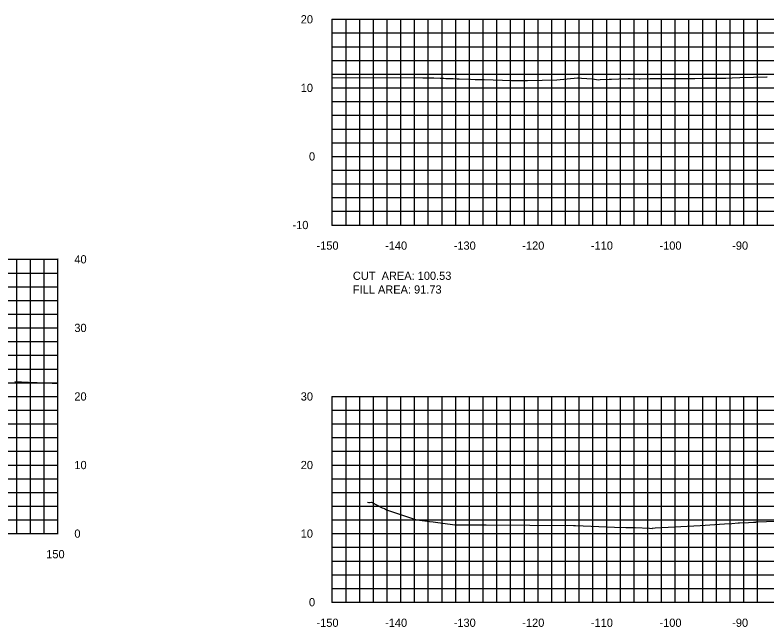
# Model space of a CAD drawing. Extents: x 1800880 to 1818864, y 245271 to 250560.
# Drawn here: x 1812294.8 to 1812404.4, y 250150.8 to 250240 of the extents above; entities that cross this region are included whole.
import ezdxf

# ---------------------------------------------------------------- set-up
doc = ezdxf.new("R2010")
doc.units = 0
for name, color, linetype in [('33', 7, 'Continuous'), ('CL-CNST', 7, 'Continuous'), ('DESIGN - DRAINAGE - Bridges', 7, 'Continuous'), ('DRAINAGETXT', 7, 'Continuous'), ('Level 46', 7, 'Continuous')]:
    doc.layers.add(name, color=color, linetype=linetype)

msp = doc.modelspace()

# ---------------------------------------------------------------- linework, layer by layer
at = {"layer": 'CL-CNST'}
for points in [[(1812341, 250230.94), (1812354.19, 250230.89), (1812355.43, 250230.87), (1812355.8, 250230.88), (1812356.74, 250230.84), (1812356.8, 250230.84), (1812356.88, 250230.84), (1812357.06, 250230.83), (1812357.14, 250230.83), (1812357.27, 250230.82), (1812357.54, 250230.81), (1812357.68, 250230.81), (1812357.9, 250230.8), (1812358.64, 250230.78), (1812359.19, 250230.76), (1812359.48, 250230.75), (1812361.16, 250230.7), (1812361.84, 250230.67), (1812363.13, 250230.63), (1812367.14, 250230.52), (1812368.23, 250230.49), (1812368.71, 250230.48), (1812369, 250230.49), (1812369.44, 250230.51), (1812373.74, 250230.59), (1812376.73, 250230.88), (1812376.86, 250230.89), (1812377.35, 250230.84), (1812378.13, 250230.78), (1812378.87, 250230.73), (1812379.84, 250230.62), (1812380.04, 250230.63), (1812381.34, 250230.7), (1812381.51, 250230.69), (1812381.69, 250230.7), (1812382.77, 250230.76), (1812384.11, 250230.78), (1812384.44, 250230.79), (1812385.75, 250230.76), (1812385.87, 250230.75), (1812387.32, 250230.81), (1812387.52, 250230.81), (1812389.43, 250230.8), (1812390.02, 250230.79), (1812390.91, 250230.79), (1812391.51, 250230.79), (1812393.77, 250230.8), (1812393.83, 250230.8), (1812395.05, 250230.82), (1812395.81, 250230.84), (1812395.91, 250230.84), (1812397.65, 250230.85), (1812397.72, 250230.85), (1812398.38, 250230.85), (1812399.28, 250230.91), (1812400.39, 250230.94), (1812402.41, 250230.99), (1812404.35, 250231.03), (1812404.4, 250231.03)], [(1812294.74, 250186.59), (1812296.69, 250186.53), (1812299.3, 250186.4), (1812301, 250186.31)], [(1812346.12, 250168.99), (1812346.35, 250168.98), (1812346.43, 250168.98), (1812346.74, 250168.99), (1812348.29, 250168.2), (1812348.61, 250168.11), (1812348.89, 250167.9), (1812353.11, 250166.47), (1812353.71, 250166.4), (1812353.77, 250166.39), (1812355.16, 250166.21), (1812355.71, 250166.15), (1812358.86, 250165.72), (1812363.43, 250165.71), (1812376.18, 250165.6), (1812376.48, 250165.6), (1812382.15, 250165.38), (1812383.77, 250165.33), (1812384.05, 250165.32), (1812385.17, 250165.3), (1812387.26, 250165.21), (1812387.63, 250165.19), (1812387.69, 250165.2), (1812387.69, 250165.2), (1812388.09, 250165.26), (1812394.65, 250165.63), (1812398.18, 250165.85), (1812399.27, 250165.92), (1812400.19, 250165.98), (1812400.35, 250165.99), (1812401.67, 250166.06), (1812402.39, 250166.1), (1812402.56, 250166.11), (1812402.74, 250166.12), (1812402.78, 250166.13), (1812402.89, 250166.13), (1812403.03, 250166.14), (1812404.28, 250166.21), (1812404.3, 250166.21), (1812407.63, 250166.26)]]:
    msp.add_lwpolyline(points, dxfattribs=at)
at = {"layer": 'DESIGN - DRAINAGE - Bridges'}
for p, q in [((1812340.94, 250239.43), (1812341, 250239.43)), ((1812341, 250209.43), (1812341, 250239.43)), ((1812340.94, 250229.43), (1812341, 250229.43)), ((1812340.94, 250219.43), (1812341, 250219.43)), ((1812340.94, 250209.43), (1812341, 250209.43)), ((1812341, 250209.43), (1812641, 250209.43)), ((1812341, 250209.37), (1812341, 250209.43)), ((1812351, 250209.37), (1812351, 250209.43)), ((1812361, 250209.37), (1812361, 250209.43)), ((1812371, 250209.37), (1812371, 250209.43)), ((1812381, 250209.37), (1812381, 250209.43)), ((1812391, 250209.37), (1812391, 250209.43)), ((1812401, 250209.37), (1812401, 250209.43)), ((1812301, 250164.43), (1812301, 250204.43)), ((1812301.06, 250204.43), (1812301, 250204.43)), ((1812301.06, 250194.43), (1812301, 250194.43)), ((1812301.06, 250184.43), (1812301, 250184.43)), ((1812340.94, 250184.43), (1812341, 250184.43)), ((1812341, 250154.43), (1812341, 250184.43)), ((1812301.06, 250174.43), (1812301, 250174.43)), ((1812340.94, 250174.43), (1812341, 250174.43)), ((1812001, 250164.43), (1812301, 250164.43)), ((1812301, 250164.37), (1812301, 250164.43)), ((1812301.06, 250164.43), (1812301, 250164.43)), ((1812340.94, 250164.43), (1812341, 250164.43)), ((1812340.94, 250154.43), (1812341, 250154.43)), ((1812341, 250154.43), (1812641, 250154.43)), ((1812341, 250154.37), (1812341, 250154.43)), ((1812351, 250154.37), (1812351, 250154.43)), ((1812361, 250154.37), (1812361, 250154.43)), ((1812371, 250154.37), (1812371, 250154.43)), ((1812381, 250154.37), (1812381, 250154.43)), ((1812391, 250154.37), (1812391, 250154.43)), ((1812401, 250154.37), (1812401, 250154.43))]:
    msp.add_line(p, q, dxfattribs=at)
at = {"layer": 'Level 46'}
for p, q in [((1812341, 250239.43), (1812641, 250239.43)), ((1812341, 250209.43), (1812341, 250239.43)), ((1812343, 250209.43), (1812343, 250239.43)), ((1812345, 250209.43), (1812345, 250239.43)), ((1812347, 250209.43), (1812347, 250239.43)), ((1812349, 250209.43), (1812349, 250239.43)), ((1812351, 250209.43), (1812351, 250239.43)), ((1812353, 250209.43), (1812353, 250239.43)), ((1812355, 250209.43), (1812355, 250239.43)), ((1812357, 250209.43), (1812357, 250239.43)), ((1812359, 250209.43), (1812359, 250239.43)), ((1812361, 250209.43), (1812361, 250239.43)), ((1812363, 250209.43), (1812363, 250239.43)), ((1812365, 250209.43), (1812365, 250239.43)), ((1812367, 250209.43), (1812367, 250239.43)), ((1812369, 250209.43), (1812369, 250239.43)), ((1812371, 250209.43), (1812371, 250239.43)), ((1812373, 250209.43), (1812373, 250239.43)), ((1812375, 250209.43), (1812375, 250239.43)), ((1812377, 250209.43), (1812377, 250239.43)), ((1812379, 250209.43), (1812379, 250239.43)), ((1812381, 250209.43), (1812381, 250239.43)), ((1812383, 250209.43), (1812383, 250239.43)), ((1812385, 250209.43), (1812385, 250239.43)), ((1812387, 250209.43), (1812387, 250239.43)), ((1812389, 250209.43), (1812389, 250239.43)), ((1812391, 250209.43), (1812391, 250239.43)), ((1812393, 250209.43), (1812393, 250239.43)), ((1812395, 250209.43), (1812395, 250239.43)), ((1812397, 250209.43), (1812397, 250239.43)), ((1812399, 250209.43), (1812399, 250239.43)), ((1812401, 250209.43), (1812401, 250239.43)), ((1812403, 250209.43), (1812403, 250239.43)), ((1812341, 250237.43), (1812641, 250237.43)), ((1812341, 250235.43), (1812641, 250235.43)), ((1812341, 250233.43), (1812641, 250233.43)), ((1812341, 250231.43), (1812641, 250231.43)), ((1812341, 250229.43), (1812641, 250229.43)), ((1812341, 250227.43), (1812641, 250227.43)), ((1812341, 250225.43), (1812641, 250225.43)), ((1812341, 250223.43), (1812641, 250223.43)), ((1812341, 250221.43), (1812641, 250221.43)), ((1812341, 250219.43), (1812641, 250219.43)), ((1812341, 250217.43), (1812641, 250217.43)), ((1812341, 250215.43), (1812641, 250215.43)), ((1812341, 250213.43), (1812641, 250213.43)), ((1812341, 250211.43), (1812641, 250211.43)), ((1812341, 250209.43), (1812641, 250209.43)), ((1812001, 250204.43), (1812301, 250204.43)), ((1812295, 250164.43), (1812295, 250204.43)), ((1812297, 250164.43), (1812297, 250204.43)), ((1812299, 250164.43), (1812299, 250204.43)), ((1812301, 250164.43), (1812301, 250204.43)), ((1812001, 250202.43), (1812301, 250202.43)), ((1812001, 250200.43), (1812301, 250200.43)), ((1812001, 250198.43), (1812301, 250198.43)), ((1812001, 250196.43), (1812301, 250196.43)), ((1812001, 250194.43), (1812301, 250194.43)), ((1812001, 250192.43), (1812301, 250192.43)), ((1812001, 250190.43), (1812301, 250190.43)), ((1812001, 250188.43), (1812301, 250188.43)), ((1812001, 250186.43), (1812301, 250186.43)), ((1812001, 250184.43), (1812301, 250184.43)), ((1812341, 250184.43), (1812641, 250184.43)), ((1812341, 250154.43), (1812341, 250184.43)), ((1812343, 250154.43), (1812343, 250184.43)), ((1812345, 250154.43), (1812345, 250184.43)), ((1812347, 250154.43), (1812347, 250184.43)), ((1812349, 250154.43), (1812349, 250184.43)), ((1812351, 250154.43), (1812351, 250184.43)), ((1812353, 250154.43), (1812353, 250184.43)), ((1812355, 250154.43), (1812355, 250184.43)), ((1812357, 250154.43), (1812357, 250184.43)), ((1812359, 250154.43), (1812359, 250184.43)), ((1812361, 250154.43), (1812361, 250184.43)), ((1812363, 250154.43), (1812363, 250184.43)), ((1812365, 250154.43), (1812365, 250184.43)), ((1812367, 250154.43), (1812367, 250184.43)), ((1812369, 250154.43), (1812369, 250184.43)), ((1812371, 250154.43), (1812371, 250184.43)), ((1812373, 250154.43), (1812373, 250184.43)), ((1812375, 250154.43), (1812375, 250184.43)), ((1812377, 250154.43), (1812377, 250184.43)), ((1812379, 250154.43), (1812379, 250184.43)), ((1812381, 250154.43), (1812381, 250184.43)), ((1812383, 250154.43), (1812383, 250184.43)), ((1812385, 250154.43), (1812385, 250184.43)), ((1812387, 250154.43), (1812387, 250184.43)), ((1812389, 250154.43), (1812389, 250184.43)), ((1812391, 250154.43), (1812391, 250184.43)), ((1812393, 250154.43), (1812393, 250184.43)), ((1812395, 250154.43), (1812395, 250184.43)), ((1812397, 250154.43), (1812397, 250184.43)), ((1812399, 250154.43), (1812399, 250184.43)), ((1812401, 250154.43), (1812401, 250184.43)), ((1812403, 250154.43), (1812403, 250184.43)), ((1812001, 250182.43), (1812301, 250182.43)), ((1812341, 250182.43), (1812641, 250182.43)), ((1812001, 250180.43), (1812301, 250180.43)), ((1812341, 250180.43), (1812641, 250180.43)), ((1812001, 250178.43), (1812301, 250178.43)), ((1812341, 250178.43), (1812641, 250178.43)), ((1812001, 250176.43), (1812301, 250176.43)), ((1812341, 250176.43), (1812641, 250176.43)), ((1812001, 250174.43), (1812301, 250174.43)), ((1812341, 250174.43), (1812641, 250174.43)), ((1812001, 250172.43), (1812301, 250172.43)), ((1812341, 250172.43), (1812641, 250172.43)), ((1812001, 250170.43), (1812301, 250170.43)), ((1812341, 250170.43), (1812641, 250170.43)), ((1812001, 250168.43), (1812301, 250168.43)), ((1812341, 250168.43), (1812641, 250168.43)), ((1812001, 250166.43), (1812301, 250166.43)), ((1812341, 250166.43), (1812641, 250166.43)), ((1812001, 250164.43), (1812301, 250164.43)), ((1812341, 250164.43), (1812641, 250164.43)), ((1812341, 250162.43), (1812641, 250162.43)), ((1812341, 250160.43), (1812641, 250160.43)), ((1812341, 250158.43), (1812641, 250158.43)), ((1812341, 250156.43), (1812641, 250156.43)), ((1812341, 250154.43), (1812641, 250154.43))]:
    msp.add_line(p, q, dxfattribs=at)

# ---------------------------------------------------------------- texts
for s, p in [('-150', (1812338.7, 250205.83)), ('-140', (1812348.7, 250205.83)), ('-130', (1812358.7, 250205.83)), ('-120', (1812368.7, 250205.83)), ('-110', (1812378.7, 250205.83)), ('-100', (1812388.7, 250205.83)), ('-90', (1812399.3, 250205.83)), ('150', (1812299.3, 250160.83)), ('-150', (1812338.7, 250150.83)), ('-140', (1812348.7, 250150.83)), ('-130', (1812358.7, 250150.83)), ('-120', (1812368.7, 250150.83)), ('-110', (1812378.7, 250150.83)), ('-100', (1812388.7, 250150.83)), ('-90', (1812399.3, 250150.83))]:
    msp.add_text(s, height=1.2).set_placement(p)
at = {"layer": '33'}
for s, p in [('20', (1812336.4, 250238.83)), ('10', (1812336.4, 250228.83)), ('0', (1812337.6, 250218.83)), ('-10', (1812335.2, 250208.83)), ('40', (1812303.4, 250203.83)), ('30', (1812303.4, 250193.83)), ('20', (1812303.4, 250183.83)), ('30', (1812336.4, 250183.83)), ('10', (1812303.4, 250173.83)), ('20', (1812336.4, 250173.83)), ('0', (1812303.4, 250163.83)), ('10', (1812336.4, 250163.83)), ('0', (1812337.6, 250153.83))]:
    msp.add_text(s, height=1.2, dxfattribs=at).set_placement(p)
at = {"layer": 'DESIGN - DRAINAGE - Bridges'}
for p in [(1812341, 250209.43), (1812341, 250154.43)]:
    msp.add_text('-', height=0.0001, dxfattribs=at).set_placement(p)
at = {"layer": 'DRAINAGETXT'}
for s, p in [('CUT  AREA: 100.53', (1812344, 250201.43)), ('FILL AREA: 91.73', (1812344, 250199.43))]:
    msp.add_text(s, height=1.2, dxfattribs=at).set_placement(p)

doc.saveas('drawing.dxf')
